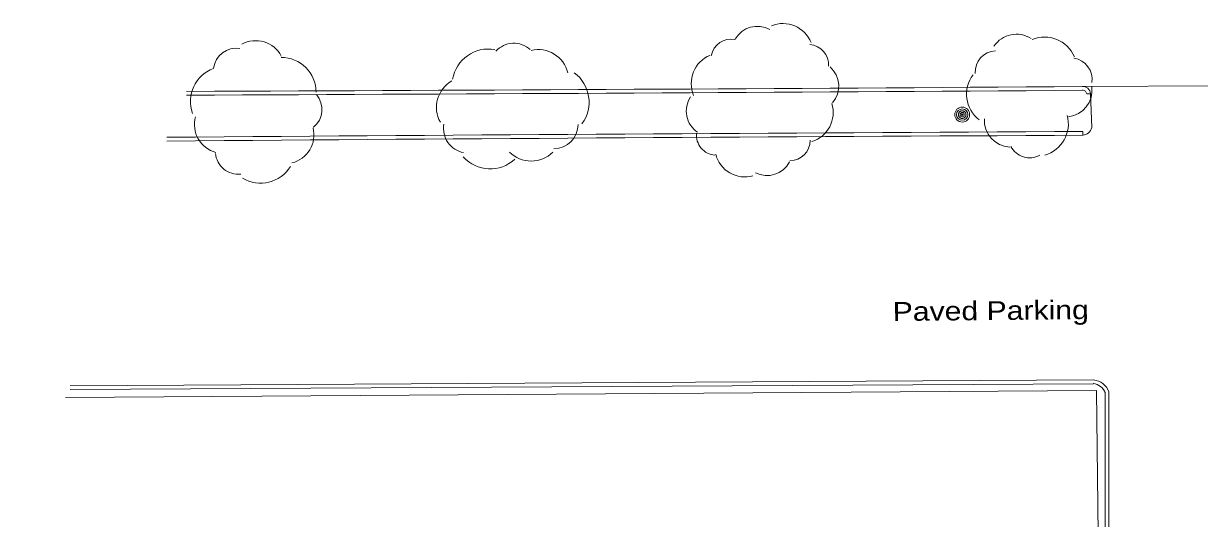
# Model space of a CAD drawing. Extents: x 2361284 to 2366480, y 6976556 to 6985346.
# Drawn here: x 2364786.9 to 2365087.2, y 6981389.2 to 6981515.4 of the extents above; entities that cross this region are included whole.
import ezdxf

# ---------------------------------------------------------------- set-up
doc = ezdxf.new("R2010")
doc.units = 0
doc.header["$LTSCALE"] = 1.9
for name, color, linetype, lineweight in [('16', 7, 'Continuous', 13), ('3', 7, 'Continuous', 13), ('4', 7, 'Continuous', 13), ('7', 7, 'Continuous', 13)]:
    doc.layers.add(name, color=color, linetype=linetype, lineweight=lineweight)

msp = doc.modelspace()

# ---------------------------------------------------------------- linework, layer by layer
at = {"layer": '16'}
for centre, radius, start, end in [((2364974.277, 6981508.258), 6.489, 60.67441, 150.67441), ((2364980.786, 6981507.665), 7.784, 22.11108, 112.11108), ((2364846.171, 6981503.655), 7.421, 28.21932, 118.21932), ((2364967.607, 6981506.307), 5.186, 79.64969, 169.64969), ((2365040.394, 6981505.88), 6.852, 56.59488, 146.59488), ((2365047.64, 6981503.788), 8.219, 22.92894, 112.92894), ((2364841.3, 6981503.236), 5.931, 82.09196, 172.09196), ((2364905.643, 6981499.632), 9.319, 80.19705, 170.19705), ((2364912.096, 6981504.214), 6.209, 47.72084, 137.72084), ((2364918.32, 6981501.052), 7.77, 13.41835, 103.41835), ((2364987.284, 6981504.921), 5.186, 355.96386, 85.96386), ((2365035.385, 6981503.049), 5.476, 93.45862, 183.45862), ((2364852.696, 6981497.904), 8.901, 0.25178, 90.25178), ((2364965.169, 6981500.169), 7.784, 112.98265, 202.98265), ((2365054.264, 6981501.218), 5.476, 351.07236, 81.07236), ((2364838.409, 6981495.588), 8.901, 110.01869, 200.01869), ((2364921.982, 6981495.408), 9.319, 323.65486, 53.65486), ((2364988.58, 6981499.492), 6.489, 318.79724, 48.79724), ((2365035.911, 6981497.42), 8.219, 142.76034, 232.76034), ((2364900.1, 6981494.064), 7.77, 119.33139, 209.33139), ((2365052.888, 6981498.459), 6.852, 276.72212, 6.72212), ((2364857.159, 6981493.532), 5.931, 309.8637, 39.8637), ((2364962.611, 6981493.121), 6.489, 146.27232, 236.27232), ((2364985.851, 6981492.741), 7.784, 287.4445, 17.4445), ((2364837.959, 6981489.712), 7.421, 164.68256, 254.68256), ((2365039.083, 6981490.776), 6.852, 176.79368, 266.79368), ((2365045.459, 6981489.827), 8.219, 285.39039, 15.39039), ((2364853.629, 6981487.086), 7.421, 283.83719, 13.83719), ((2364900.357, 6981488.645), 6.209, 169.74355, 259.74355), ((2364922.302, 6981489.725), 6.209, 269.94409, 359.94409), ((2364963.884, 6981487.027), 5.186, 175.15899, 265.15899), ((2364982.564, 6981485.634), 5.186, 270.32668, 0.32668), ((2365043.789, 6981486.669), 5.476, 208.09793, 298.09793), ((2364841.79, 6981482.917), 5.931, 185.67477, 275.67477), ((2364906.082, 6981487.719), 9.319, 222.36062, 312.36062), ((2364916.537, 6981488.136), 7.77, 224.75204, 314.75204), ((2364971.146, 6981484.101), 7.784, 194.97597, 284.97597), ((2364847.457, 6981483.634), 8.901, 238.72331, 328.72331), ((2364976.747, 6981483.162), 6.489, 242.82002, 332.82002)]:
    msp.add_arc(centre, radius, start, end, dxfattribs=at)
at = {"layer": '3'}
for p, q in [((2365090.959, 6981499.572), (2365057.169, 6981499.371)), ((2365057.17, 6981499.371), (2365057.17, 6981499.372)), ((2365057.301, 6981498.42), (2365057.177, 6981498.412)), ((2365058.357, 6981497.513), (2365059.317, 6981497.523)), ((2365057.408, 6981487.914), (2365057.417, 6981486.954))]:
    msp.add_line(p, q, dxfattribs=at)
for points in [[(2365059.648, 6981488.935), (2365059.649, 6981488.935), (2365059.317, 6981497.523)], [(2365060.091, 6981424.535), (2365060.091, 6981424.536), (2364798.822, 6981423.011)], [(2365060.005, 6981423.579), (2365060.1, 6981423.576), (2364798.831, 6981422.051)], [(2365063.09, 6981362.336), (2365063.05, 6981362.62), (2365063.04, 6981421.483), (2365063.094, 6981421.167)], [(2365064.008, 6981362.619), (2365064.01, 6981362.619), (2365064, 6981421.483), (2365064, 6981421.482)]]:
    msp.add_lwpolyline(points, dxfattribs=at)
for centre, radius, start, end in [((2364548.989, 7055066.886), 73569.269, 270.2177, 270.39578), ((2365057.428, 6981497.499), 1.889, 0.70152, 97.85292), ((2364548.989, 7055066.886), 73570.23, 270.2177, 270.39578), ((2365057.428, 6981497.499), 0.929, 0.70151, 97.8529), ((2365461.719, 6898774.647), 82714.255, 90.28006, 90.44209), ((2365461.719, 6898774.647), 82713.295, 90.28006, 90.44209), ((2365057.143, 6981489.514), 2.572, 275.23661, 346.98326), ((2365059.679, 6981419.978), 4.576, 19.20149, 84.83397), ((2365059.679, 6981419.978), 3.616, 19.20149, 84.83397)]:
    msp.add_arc(centre, radius, start, end, dxfattribs=at)
at = {"layer": '4'}
for radius in [1.9, 1.442, 0.539, 0.192]:
    msp.add_circle((2365026.575, 6981492.221), radius, dxfattribs=at)
for start, end in [(140.96646, 152.21649), (129.71376, 140.96379), (118.46406, 129.71409), (107.21593, 118.46597), (95.96582, 107.21585), (84.71553, 95.96557), (73.46552, 84.71555), (62.21535, 73.46538), (50.96397, 62.214), (39.71588, 50.96591), (28.46656, 39.7166), (174.71552, 185.96556), (163.46611, 174.71615), (185.96287, 197.21291), (152.21535, 163.46538), (197.21479, 208.46483), (208.46822, 219.71826), (219.71376, 230.96379), (230.96397, 242.214), (242.21812, 253.46815), (253.46258, 264.71261), (264.71553, 275.96557), (275.96582, 287.21585), (287.21593, 298.46597), (298.46406, 309.71409), (309.71589, 320.96592), (320.96646, 332.21649), (17.21479, 28.46483), (332.21419, 343.46422), (5.96345, 17.21348), (343.46611, 354.71615), (354.71553, 5.96557)]:
    msp.add_arc((2365026.575, 6981492.221), 0.973, start, end, dxfattribs=at)
at = {"layer": '7'}
msp.add_lwpolyline([(2364797.63, 6981420.01), (2365060.847, 6981421.843), (2365061.514, 6981363.185), (2364773.936, 6981361.421)], dxfattribs=at)

# ---------------------------------------------------------------- texts
at = {"layer": '3', "width": 1.2}
msp.add_text('Paved Parking', height=4.799, rotation=0.545, dxfattribs=at).set_placement((2365008.846, 6981439.569))

doc.saveas('drawing.dxf')
